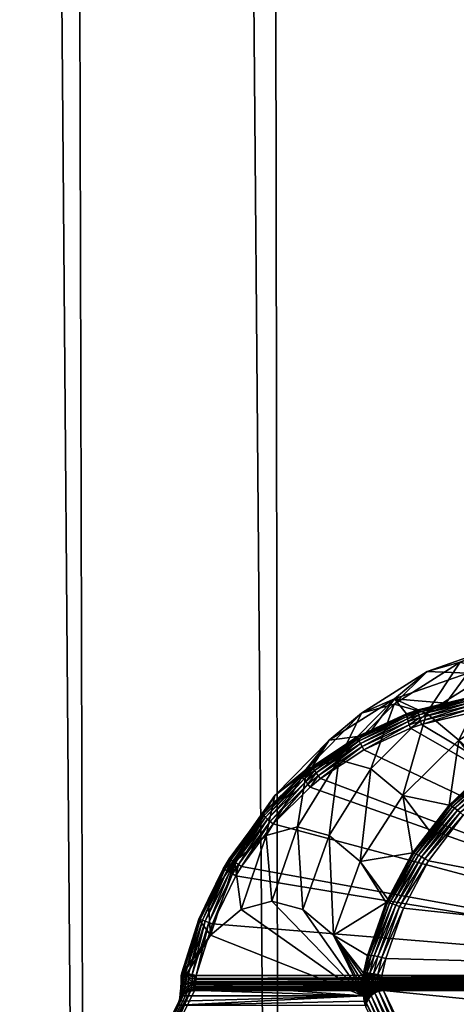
# Model space of a CAD drawing. Extents: x -1.4 to 0.3, y -0.88 to 0.41.
# Tile 318 of 338: x 0.21114 to 0.21625, y 0.04139 to 0.0529. Entities that reach past the tile are written whole.
import ezdxf

# ---------------------------------------------------------------- set-up
doc = ezdxf.new("R2010")
doc.units = 0
doc.linetypes.add('SOLIDLINE', pattern=[0])
doc.layers.add('BE3C_Space_1132_SLDPRT__Standar', color=251, linetype='SOLIDLINE')
doc.layers.add('Ueberlaufrosette_M5_SLDPRT__Sta', color=251, linetype='SOLIDLINE')

msp = doc.modelspace()

# ---------------------------------------------------------------- meshes
at = {"layer": 'BE3C_Space_1132_SLDPRT__Standar', "color": 251}
mesh = msp.add_polyface(dxfattribs=at)
corners = [(0.230577, 0.223739, -0.087847), (0.234126, 0.025817, -0.075002), (0.231427, 0.224551, -0.081598), (0.234553, 0.025773, -0.071572), (0.238458, 0.231253, -0.02), (0.221241, 0.214814, -0.155478), (0.232425, 0.022271, -0.088417), (0.222244, 0.215774, -0.149172), (0.23248, 0.0225, -0.087991), (0.211952, 0.014031, -0.222878), (0.210395, 0.204428, -0.222867), (0.199178, 0.193678, -0.284377), (0.199151, 0.099552, -0.29), (0.198081, 0.192627, -0.29), (0.21142, 0.20541, -0.217248), (0.222987, 0.014014, -0.155489), (0.233001, 0.223734, -0.088573), (0.234924, 0.022142, -0.088582), (0.224727, 0.21583, -0.149467), (0.234309, 0.018481, -0.093288), (0.223583, 0.214735, -0.156664), (0.242637, 0.108289, -0.020263), (0.23809, 0.023166, -0.063197), (0.240943, 0.231302, -0.020263), (0.236645, 0.025817, -0.075002), (0.233911, 0.224603, -0.081874), (0.237071, 0.025773, -0.071572), (0.225335, 0.01401, -0.156676), (0.213883, 0.205453, -0.217676), (0.214201, 0.014027, -0.224522), (0.212636, 0.204259, -0.224509), (0.200532, 0.192666, -0.290489), (0.201638, 0.193725, -0.284824), (0.201272, 0.137144, -0.290488), (0.201612, 0.019726, -0.290488), (0.193989, 0.222843, -0.288954), (0.243534, 0.014118, -0.011648), (0.242994, 0.232298, -0.009978), (0.241671, 0.232134, -0.011451), (0.240494, 0.231904, -0.013625), (0.239616, 0.231733, -0.015247), (0.239522, 0.231697, -0.015603), (0.241483, 0.014068, -0.015583), (0.238952, 0.231477, -0.017769), (0.238538, 0.231319, -0.019338), (0.240447, 0.014009, -0.02), (0.24649, 0.01416, -0.008227), (0.248328, 0.232819, -0.005532), (0.244933, 0.232539, -0.007821), (0.195744, 0.187691, -0.311864), (0.199478, 0.206848, -0.290534), (0.197662, 0.215691, -0.290559), (0.196341, 0.223498, -0.289495), (0.242699, 0.231948, -0.014774), (0.243548, 0.232145, -0.013131), (0.245597, 0.014115, -0.01306), (0.243593, 0.232152, -0.013079), (0.248197, 0.014157, -0.010053), (0.246232, 0.232531, -0.010018), (0.241825, 0.231744, -0.016468), (0.243825, 0.014064, -0.016458), (0.24139, 0.231526, -0.01834)]
mesh.append_faces([[corners[k] for k in face] for face in [(0, 1, 2), (2, 3, 4), (5, 6, 7), (7, 8, 0), (9, 10, 11), (12, 11, 13), (10, 9, 14), (14, 15, 5), (16, 17, 18), (18, 19, 20), (21, 22, 23), (24, 16, 25), (26, 25, 23), (20, 27, 28), (28, 29, 30), (31, 32, 33), (33, 32, 30), (33, 30, 34), (11, 10, 35), (36, 37, 38), (36, 38, 39), (40, 36, 39), (40, 41, 42), (42, 41, 43), (42, 43, 44), (45, 44, 4), (46, 47, 48), (46, 48, 37), (31, 33, 49), (32, 31, 50), (50, 51, 32), (32, 52, 30), (53, 54, 55), (55, 54, 56), (57, 56, 58), (53, 55, 59), (59, 60, 61), (61, 60, 21), (61, 21, 23)]])
mesh = msp.add_polyface(dxfattribs=at)
corners = [(0.233462, 0.025452, -0.08031), (0.230577, 0.223739, -0.087847), (0.233286, 0.024988, -0.081687), (0.232714, 0.023474, -0.086179), (0.233782, 0.025852, -0.077767), (0.234126, 0.025817, -0.075002), (0.231427, 0.224551, -0.081598), (0.234553, 0.025773, -0.071572), (0.221241, 0.214814, -0.155478), (0.231561, 0.01661, -0.095003), (0.231776, 0.018381, -0.09338), (0.231788, 0.018481, -0.093288), (0.232425, 0.022271, -0.088417), (0.222244, 0.215774, -0.149172), (0.23248, 0.0225, -0.087991), (0.232497, 0.022572, -0.087856), (0.199151, 0.099552, -0.29), (0.211952, 0.014031, -0.222878), (0.199178, 0.193678, -0.284377), (0.21142, 0.20541, -0.217248), (0.222987, 0.014014, -0.155489), (0.231334, 0.014, -0.096693), (0.224727, 0.21583, -0.149467), (0.234924, 0.022142, -0.088582), (0.234309, 0.018481, -0.093288), (0.223583, 0.214735, -0.156664), (0.234297, 0.018381, -0.09338), (0.233001, 0.223734, -0.088573), (0.235982, 0.025452, -0.08031), (0.235806, 0.024988, -0.081687), (0.235234, 0.023474, -0.086179), (0.235, 0.0225, -0.087991), (0.234945, 0.022271, -0.088417), (0.234083, 0.01661, -0.095003), (0.225335, 0.01401, -0.156676), (0.213883, 0.205453, -0.217676), (0.214201, 0.014027, -0.224522), (0.201612, 0.019726, -0.290488), (0.212636, 0.204259, -0.224509), (0.150174, 0.001679, -0.390794), (0.166631, 0.006271, -0.373799), (0.158189, 0.163458, -0.381704), (0.194608, 0.018214, -0.311414), (0.199392, 0.019729, -0.29), (0.19291, 0.187292, -0.311053), (0.188967, 0.183225, -0.327106), (0.188071, 0.015095, -0.333155), (0.186669, 0.181331, -0.332718), (0.179004, 0.010928, -0.354268), (0.171881, 0.170609, -0.363343), (0.201272, 0.137144, -0.290488), (0.197031, 0.018211, -0.31203), (0.168607, 0.006266, -0.375331), (0.160762, 0.003927, -0.384408), (0.160061, 0.163444, -0.383539), (0.151762, 0.001675, -0.392725), (0.151241, 0.160116, -0.391794), (0.153115, 0.160688, -0.390413), (0.195008, 0.186925, -0.315152), (0.190426, 0.015091, -0.333992), (0.167765, 0.166955, -0.374571), (0.181225, 0.010924, -0.355416), (0.180285, 0.174264, -0.354932)]
mesh.append_faces([[corners[k] for k in face] for face in [(0, 1, 2), (2, 1, 3), (0, 4, 1), (1, 4, 5), (6, 5, 7), (8, 9, 10), (10, 11, 8), (8, 11, 12), (13, 12, 14), (1, 14, 15), (1, 15, 3), (16, 17, 18), (19, 17, 20), (8, 20, 21), (8, 21, 9), (22, 23, 24), (25, 24, 26), (27, 28, 29), (27, 29, 30), (30, 31, 27), (27, 31, 32), (27, 32, 23), (26, 33, 25), (25, 33, 34), (35, 34, 36), (37, 38, 36), (39, 40, 41), (42, 43, 16), (16, 44, 42), (42, 45, 46), (46, 47, 48), (48, 49, 40), (50, 37, 51), (52, 53, 54), (55, 56, 53), (53, 56, 57), (58, 51, 59), (52, 60, 61), (61, 62, 59)]])
mesh = msp.add_polyface(dxfattribs=at)
corners = [(0.199392, 0.019729, -0.29), (0.199331, 0.014052, -0.29), (0.211952, 0.014031, -0.222878), (0.222987, 0.014014, -0.155489), (0.230889, 0.006688, -0.099945), (0.230973, 0.009101, -0.099355), (0.231113, 0.011456, -0.09834), (0.23124, 0.01292, -0.097392), (0.231334, 0.014, -0.096693), (0.199151, 0.099552, -0.29), (0.234083, 0.01661, -0.095003), (0.233855, 0.013996, -0.096695), (0.225335, 0.01401, -0.156676), (0.233762, 0.01292, -0.097392), (0.233634, 0.011456, -0.09834), (0.233495, 0.009101, -0.099355), (0.233411, 0.006688, -0.099945), (0.201612, 0.019726, -0.290488), (0.214201, 0.014027, -0.224522), (0.201629, 0.014046, -0.290488), (0.194608, 0.018214, -0.311414), (0.197031, 0.018211, -0.31203), (0.235234, 0.023474, -0.086179), (0.232497, 0.022572, -0.087856), (0.235, 0.0225, -0.087991), (0.23248, 0.0225, -0.087991), (0.234945, 0.022271, -0.088417), (0.234924, 0.022142, -0.088582), (0.232425, 0.022271, -0.088417), (0.234309, 0.018481, -0.093288), (0.231788, 0.018481, -0.093288), (0.234297, 0.018381, -0.09338), (0.231776, 0.018381, -0.09338), (0.231561, 0.01661, -0.095003), (0.236302, 0.025852, -0.077766), (0.234126, 0.025817, -0.075002), (0.233782, 0.025852, -0.077767), (0.235982, 0.025452, -0.08031), (0.233462, 0.025452, -0.08031), (0.235806, 0.024988, -0.081687), (0.233286, 0.024988, -0.081687), (0.232714, 0.023474, -0.086179)]
mesh.append_faces([[corners[k] for k in face] for face in [(0, 1, 2), (3, 4, 5), (5, 6, 3), (3, 6, 7), (3, 7, 8), (0, 2, 9), (10, 11, 12), (12, 11, 13), (13, 14, 12), (12, 14, 15), (12, 15, 16), (17, 18, 19), (1, 0, 20), (19, 21, 17), (22, 23, 24), (24, 23, 25), (24, 25, 26), (26, 25, 27), (27, 25, 28), (27, 28, 29), (29, 28, 30), (29, 30, 31), (31, 30, 32), (31, 32, 10), (10, 32, 33), (10, 33, 11), (11, 33, 8), (11, 8, 13), (13, 8, 7), (13, 7, 14), (14, 7, 6), (14, 6, 15), (15, 6, 5), (34, 35, 36), (37, 36, 38), (39, 38, 40), (39, 40, 22), (22, 40, 41), (22, 41, 23)]])
at = {"layer": 'Ueberlaufrosette_M5_SLDPRT__Sta', "color": 251}
mesh = msp.add_polyface(dxfattribs=at)
corners = [(0.217027, 0.045028, -0.081557), (0.217285, 0.045366, -0.079484), (0.23092, 0.045028, -0.083286), (0.217541, 0.04558, -0.077429), (0.231434, 0.045603, -0.079161), (0.217671, 0.045688, -0.076384), (0.218059, 0.045796, -0.073271), (0.231952, 0.045796, -0.075), (0.218446, 0.045688, -0.070157), (0.21911, 0.044849, -0.064823), (0.218516, 0.044801, -0.064744), (0.222915, 0.041726, -0.065021), (0.21794, 0.044659, -0.06466), (0.217867, 0.044634, -0.064649), (0.21732, 0.044388, -0.064559), (0.216769, 0.04402, -0.064458), (0.220744, 0.041726, -0.082459), (0.217007, 0.044849, -0.081719), (0.2309, 0.044849, -0.083448), (0.215375, 0.041677, -0.06407), (0.222919, 0.041632, -0.064988), (0.222916, 0.041677, -0.06501), (0.215374, 0.041692, -0.064076), (0.222916, 0.041678, -0.065011), (0.215373, 0.041721, -0.064081), (0.218832, 0.045366, -0.067057), (0.218465, 0.044978, -0.064902), (0.21909, 0.045028, -0.064984), (0.222917, 0.041724, -0.065021), (0.222958, 0.041675, -0.06502), (0.222965, 0.041672, -0.065022), (0.222957, 0.041682, -0.065022), (0.222963, 0.04163, -0.064998), (0.22079, 0.041674, -0.082469), (0.220793, 0.041671, -0.08247), (0.220792, 0.041629, -0.082493), (0.220746, 0.041724, -0.08246), (0.220743, 0.041678, -0.082469), (0.220743, 0.041677, -0.08247), (0.22074, 0.041632, -0.082492), (0.217008, 0.044891, -0.08171), (0.217009, 0.044899, -0.081707), (0.230901, 0.044899, -0.083437), (0.21701, 0.044931, -0.081693), (0.230904, 0.044945, -0.083413), (0.217012, 0.044945, -0.081683), (0.217013, 0.044966, -0.081668), (0.230909, 0.044984, -0.083379), (0.217016, 0.044983, -0.081648), (0.217017, 0.044994, -0.081636), (0.230914, 0.045012, -0.083336), (0.217021, 0.045011, -0.081606), (0.217022, 0.045016, -0.081598), (0.218508, 0.044843, -0.064752), (0.219109, 0.044891, -0.064831), (0.219109, 0.044899, -0.064834), (0.2185, 0.044882, -0.064768), (0.219107, 0.044931, -0.064848), (0.219106, 0.044945, -0.064858), (0.218491, 0.044917, -0.064793), (0.219104, 0.044966, -0.064873), (0.219102, 0.044983, -0.064893), (0.218482, 0.044945, -0.064824), (0.219095, 0.045016, -0.064943), (0.218473, 0.044966, -0.064862), (0.219096, 0.045011, -0.064935), (0.2191, 0.044994, -0.064905)]
mesh.append_faces([[corners[k] for k in face] for face in [(0, 1, 2), (1, 3, 4), (4, 3, 5), (5, 6, 7), (7, 6, 8), (9, 10, 11), (11, 10, 12), (11, 12, 13), (13, 14, 11), (11, 14, 15), (16, 17, 18), (19, 20, 21), (22, 21, 23), (24, 23, 11), (25, 26, 27), (28, 11, 23), (29, 30, 31), (20, 32, 21), (21, 32, 29), (21, 29, 23), (23, 29, 31), (23, 31, 28), (33, 34, 35), (16, 36, 37), (37, 36, 33), (37, 33, 38), (38, 33, 35), (38, 35, 39), (17, 40, 18), (40, 41, 42), (42, 41, 43), (44, 43, 45), (45, 46, 47), (47, 46, 48), (48, 49, 50), (50, 49, 51), (2, 51, 52), (2, 52, 0), (10, 9, 53), (53, 9, 54), (53, 54, 55), (55, 56, 53), (55, 57, 56), (56, 57, 58), (56, 58, 59), (59, 58, 60), (59, 60, 61), (61, 62, 59), (27, 26, 63), (63, 26, 64), (63, 64, 65), (65, 64, 62), (65, 62, 66), (66, 62, 61)]])
mesh = msp.add_polyface(dxfattribs=at)
corners = [(0.217027, 0.045028, -0.081557), (0.216409, 0.044979, -0.081484), (0.21638, 0.045263, -0.079357), (0.216122, 0.044909, -0.081453), (0.215523, 0.044962, -0.079208), (0.215798, 0.044831, -0.081419), (0.215663, 0.044784, -0.081406), (0.215897, 0.044792, -0.069901), (0.216275, 0.044476, -0.066863), (0.216674, 0.045281, -0.069964), (0.217056, 0.044962, -0.066892), (0.217151, 0.045692, -0.073158), (0.21629, 0.045388, -0.07305), (0.215517, 0.044897, -0.072954), (0.216765, 0.045585, -0.076264), (0.215906, 0.045281, -0.076137), (0.216406, 0.044967, -0.081525), (0.217007, 0.044849, -0.081719), (0.216419, 0.044802, -0.081649), (0.217008, 0.044891, -0.08171), (0.216413, 0.044844, -0.08164), (0.217009, 0.044899, -0.081707), (0.216409, 0.044883, -0.081622), (0.216406, 0.044918, -0.081596), (0.217012, 0.044945, -0.081683), (0.21701, 0.044931, -0.081693), (0.216405, 0.044946, -0.081563), (0.217016, 0.044983, -0.081648), (0.217013, 0.044966, -0.081668), (0.217021, 0.045011, -0.081606), (0.217017, 0.044994, -0.081636), (0.215838, 0.044661, -0.081589), (0.215825, 0.044701, -0.08158), (0.215815, 0.044739, -0.081561), (0.215806, 0.044773, -0.081534), (0.2158, 0.0448, -0.0815), (0.215798, 0.04482, -0.081461), (0.215663, 0.044773, -0.081448), (0.215666, 0.044753, -0.081487), (0.215673, 0.044727, -0.081521), (0.215683, 0.044694, -0.081548), (0.215695, 0.044656, -0.081567), (0.215709, 0.044616, -0.081577)]
mesh.append_faces([[corners[k] for k in face] for face in [(0, 1, 2), (2, 1, 3), (2, 3, 4), (4, 3, 5), (4, 5, 6), (7, 8, 9), (9, 8, 10), (9, 11, 12), (9, 12, 7), (7, 12, 13), (11, 14, 12), (12, 14, 15), (12, 15, 13), (14, 2, 15), (15, 2, 4), (3, 1, 16), (16, 1, 0), (17, 18, 19), (19, 18, 20), (19, 20, 21), (21, 20, 22), (23, 24, 22), (22, 24, 25), (22, 25, 21), (26, 27, 23), (23, 27, 28), (23, 28, 24), (16, 29, 26), (26, 30, 27), (18, 31, 20), (20, 31, 32), (20, 32, 22), (22, 32, 33), (22, 33, 23), (23, 33, 34), (23, 34, 26), (26, 34, 35), (26, 35, 16), (16, 35, 36), (16, 36, 3), (3, 36, 5), (6, 5, 37), (37, 5, 36), (37, 36, 38), (38, 36, 35), (38, 35, 39), (39, 35, 34), (39, 34, 40), (40, 34, 33), (40, 33, 41), (41, 33, 32), (41, 32, 42), (42, 32, 31)]])
mesh = msp.add_polyface(dxfattribs=at)
corners = [(0.214433, 0.044063, -0.081308), (0.214759, 0.044476, -0.079046), (0.214477, 0.0441, -0.08131), (0.215663, 0.044784, -0.081406), (0.215258, 0.044598, -0.08137), (0.215523, 0.044962, -0.079208), (0.215089, 0.04452, -0.081355), (0.21456, 0.044167, -0.081315), (0.215123, 0.043057, -0.066917), (0.215733, 0.043158, -0.064424), (0.21562, 0.04383, -0.066871), (0.214757, 0.043363, -0.069858), (0.215247, 0.044142, -0.069865), (0.215897, 0.044792, -0.069901), (0.215517, 0.044897, -0.072954), (0.214873, 0.044246, -0.072874), (0.214389, 0.043465, -0.072814), (0.21445, 0.042496, -0.06988), (0.215906, 0.045281, -0.076137), (0.215137, 0.044792, -0.076007), (0.214498, 0.044142, -0.075883), (0.214563, 0.044159, -0.08136), (0.215663, 0.044773, -0.081448), (0.215092, 0.04451, -0.081398), (0.215098, 0.044493, -0.081438), (0.215666, 0.044753, -0.081487), (0.21511, 0.044468, -0.081473), (0.215673, 0.044727, -0.081521), (0.215125, 0.044437, -0.081501), (0.215683, 0.044694, -0.081548), (0.215143, 0.044402, -0.081521), (0.215695, 0.044656, -0.081567), (0.215163, 0.044364, -0.081532), (0.215709, 0.044616, -0.081577), (0.214573, 0.044144, -0.081401), (0.214588, 0.044122, -0.081437), (0.214608, 0.044094, -0.081466), (0.214632, 0.044062, -0.081487), (0.214659, 0.044028, -0.081499), (0.214463, 0.04402, -0.08143), (0.214485, 0.043994, -0.08146), (0.21451, 0.043963, -0.081481), (0.214538, 0.043929, -0.081492)]
mesh.append_faces([[corners[k] for k in face] for face in [(0, 1, 2), (3, 4, 5), (5, 4, 6), (5, 6, 1), (1, 6, 7), (1, 7, 2), (8, 9, 10), (11, 8, 12), (12, 8, 10), (12, 10, 13), (13, 14, 12), (12, 14, 15), (12, 15, 11), (11, 15, 16), (11, 16, 17), (14, 18, 19), (14, 19, 15), (15, 19, 20), (15, 20, 16), (18, 5, 19), (19, 5, 1), (19, 1, 20), (2, 7, 21), (4, 3, 22), (6, 4, 23), (23, 4, 22), (23, 22, 24), (24, 22, 25), (24, 25, 26), (26, 25, 27), (26, 27, 28), (28, 27, 29), (28, 29, 30), (30, 29, 31), (30, 31, 32), (32, 31, 33), (7, 6, 21), (21, 6, 23), (21, 23, 34), (34, 23, 24), (34, 24, 35), (35, 24, 26), (35, 26, 36), (36, 26, 28), (36, 28, 37), (37, 28, 30), (37, 30, 38), (38, 30, 32), (39, 34, 35), (40, 35, 36), (40, 36, 41), (41, 36, 37), (41, 37, 42), (42, 37, 38)]])
mesh = msp.add_polyface(dxfattribs=at)
corners = [(0.215838, 0.044661, -0.081589), (0.216419, 0.044802, -0.081649), (0.220744, 0.041726, -0.082459), (0.217007, 0.044849, -0.081719), (0.214659, 0.044028, -0.081499), (0.215163, 0.044364, -0.081532), (0.215709, 0.044616, -0.081577), (0.216275, 0.044476, -0.066863), (0.216628, 0.044158, -0.064611), (0.217056, 0.044962, -0.066892), (0.217207, 0.044545, -0.064713), (0.21562, 0.04383, -0.066871), (0.216161, 0.043719, -0.06452), (0.216561, 0.044096, -0.064598), (0.215733, 0.043158, -0.064424), (0.215931, 0.043417, -0.064468), (0.215897, 0.044792, -0.069901), (0.216176, 0.043714, -0.064477), (0.215749, 0.043155, -0.06438), (0.217329, 0.044599, -0.064732), (0.21722, 0.044535, -0.064672), (0.216642, 0.044151, -0.064569), (0.215879, 0.043091, -0.064271), (0.216326, 0.043601, -0.064366), (0.216291, 0.043631, -0.06437), (0.216769, 0.04402, -0.064458), (0.216741, 0.044054, -0.064463), (0.21732, 0.044388, -0.064559), (0.217298, 0.044427, -0.064565), (0.217867, 0.044634, -0.064649), (0.217852, 0.044675, -0.064655), (0.215804, 0.043132, -0.064308), (0.216258, 0.043659, -0.064383), (0.216226, 0.043683, -0.064407), (0.216712, 0.044086, -0.064477), (0.216686, 0.044114, -0.0645), (0.217276, 0.044462, -0.06458), (0.217255, 0.044493, -0.064603), (0.217836, 0.044712, -0.064671), (0.215773, 0.043146, -0.06434), (0.216199, 0.043701, -0.064439), (0.216662, 0.044136, -0.064532), (0.217236, 0.044518, -0.064634), (0.217806, 0.044772, -0.064726), (0.21584, 0.043113, -0.064284), (0.217821, 0.044745, -0.064695)]
mesh.append_faces([[corners[k] for k in face] for face in [(0, 1, 2), (2, 1, 3), (4, 5, 2), (2, 5, 6), (2, 6, 0), (7, 8, 9), (9, 8, 10), (11, 12, 7), (7, 12, 13), (7, 13, 8), (11, 14, 15), (11, 15, 12), (16, 11, 7), (17, 15, 18), (19, 10, 20), (20, 10, 8), (20, 8, 21), (21, 8, 13), (21, 13, 17), (17, 13, 12), (17, 12, 15), (22, 23, 24), (24, 23, 25), (24, 25, 26), (26, 25, 27), (26, 27, 28), (28, 27, 29), (28, 29, 30), (31, 32, 33), (33, 32, 34), (33, 34, 35), (35, 34, 36), (35, 36, 37), (37, 36, 38), (18, 39, 40), (18, 40, 17), (17, 40, 41), (17, 41, 21), (21, 41, 42), (21, 42, 20), (20, 42, 43), (30, 38, 36), (30, 36, 28), (28, 36, 34), (28, 34, 26), (26, 34, 32), (26, 32, 24), (24, 32, 44), (45, 42, 37), (37, 42, 41), (37, 41, 35), (35, 41, 40), (35, 40, 33), (33, 40, 39)]])
mesh = msp.add_polyface(dxfattribs=at)
corners = [(0.213591, 0.043089, -0.081277), (0.213655, 0.043057, -0.078711), (0.213835, 0.04342, -0.081282), (0.214125, 0.04383, -0.078877), (0.213976, 0.043611, -0.081285), (0.213521, 0.042974, -0.081277), (0.214433, 0.044063, -0.081308), (0.214759, 0.044476, -0.079046), (0.214389, 0.043465, -0.072814), (0.214498, 0.044142, -0.075883), (0.214021, 0.043363, -0.075769), (0.214089, 0.042596, -0.072776), (0.213729, 0.042496, -0.075673), (0.213981, 0.043606, -0.081331), (0.214477, 0.0441, -0.08131), (0.214437, 0.044056, -0.081352), (0.214563, 0.044159, -0.08136), (0.214447, 0.044042, -0.081394), (0.214573, 0.044144, -0.081401), (0.214463, 0.04402, -0.08143), (0.214588, 0.044122, -0.081437), (0.214485, 0.043994, -0.08146), (0.213994, 0.043594, -0.081374), (0.214013, 0.043576, -0.081411), (0.214039, 0.043554, -0.081442), (0.214069, 0.043527, -0.081464), (0.21451, 0.043963, -0.081481), (0.214103, 0.043498, -0.081476), (0.214538, 0.043929, -0.081492), (0.213735, 0.043, -0.081474), (0.213697, 0.043024, -0.081462), (0.213662, 0.043046, -0.081439), (0.213632, 0.043064, -0.081407), (0.21361, 0.043078, -0.081368), (0.213595, 0.043086, -0.081324), (0.213526, 0.042972, -0.081324), (0.21354, 0.042964, -0.081368), (0.213563, 0.042951, -0.081408), (0.213593, 0.042934, -0.08144), (0.213629, 0.042913, -0.081463), (0.213669, 0.04289, -0.081476)]
mesh.append_faces([[corners[k] for k in face] for face in [(0, 1, 2), (2, 1, 3), (2, 3, 4), (0, 5, 1), (4, 3, 6), (6, 3, 7), (8, 9, 10), (8, 10, 11), (9, 7, 3), (9, 3, 10), (10, 3, 1), (10, 1, 12), (2, 4, 13), (6, 14, 15), (15, 14, 16), (15, 16, 17), (17, 16, 18), (17, 18, 19), (19, 20, 21), (4, 6, 13), (13, 6, 15), (13, 15, 22), (22, 15, 17), (22, 17, 23), (23, 17, 19), (23, 19, 24), (24, 19, 21), (24, 21, 25), (25, 21, 26), (25, 26, 27), (27, 26, 28), (27, 29, 25), (25, 29, 30), (25, 30, 24), (24, 30, 31), (24, 31, 23), (23, 31, 32), (23, 32, 22), (22, 32, 33), (22, 33, 13), (13, 33, 34), (13, 34, 2), (2, 34, 0), (5, 0, 35), (35, 0, 34), (35, 34, 36), (36, 34, 33), (36, 33, 37), (37, 33, 32), (37, 32, 38), (38, 32, 31), (39, 31, 30), (40, 30, 29)]])
mesh = msp.add_polyface(dxfattribs=at)
corners = [(0.215422, 0.041923, -0.064105), (0.215376, 0.041726, -0.064082), (0.222915, 0.041726, -0.065021), (0.216326, 0.043601, -0.064366), (0.215919, 0.043066, -0.064268), (0.215627, 0.042514, -0.064183), (0.216769, 0.04402, -0.064458), (0.213205, 0.041726, -0.08152), (0.213394, 0.042328, -0.081491), (0.220744, 0.041726, -0.082459), (0.213669, 0.04289, -0.081476), (0.213735, 0.043, -0.081474), (0.214103, 0.043498, -0.081476), (0.214538, 0.043929, -0.081492), (0.214659, 0.044028, -0.081499), (0.213202, 0.041692, -0.081526), (0.220743, 0.041678, -0.082469), (0.213201, 0.041677, -0.081532), (0.220743, 0.041677, -0.08247), (0.2132, 0.041651, -0.081542), (0.22074, 0.041632, -0.082492), (0.213198, 0.041632, -0.081555), (0.22074, 0.041632, -0.082493), (0.213197, 0.041615, -0.081566), (0.220736, 0.041594, -0.082525), (0.213194, 0.041594, -0.081588), (0.220736, 0.041594, -0.082526), (0.213193, 0.041585, -0.081598), (0.220731, 0.041565, -0.082567), (0.213189, 0.041566, -0.081629), (0.220731, 0.041565, -0.082568), (0.213188, 0.041562, -0.081635), (0.220725, 0.041548, -0.082615), (0.213183, 0.041548, -0.081676), (0.215382, 0.041594, -0.064015), (0.215383, 0.041585, -0.064004), (0.222929, 0.041565, -0.064912), (0.215387, 0.041566, -0.063973), (0.222935, 0.041548, -0.064865), (0.215388, 0.041562, -0.063967), (0.215393, 0.041548, -0.063926), (0.222923, 0.041594, -0.064954), (0.215379, 0.041615, -0.064036), (0.215378, 0.041632, -0.064048), (0.222919, 0.041632, -0.064987), (0.215376, 0.041651, -0.06406), (0.222919, 0.041632, -0.064988), (0.215375, 0.041677, -0.06407), (0.222916, 0.041677, -0.06501), (0.215374, 0.041692, -0.064076), (0.222916, 0.041678, -0.065011), (0.215373, 0.041721, -0.064081), (0.215749, 0.043155, -0.06438), (0.215931, 0.043417, -0.064468), (0.215733, 0.043158, -0.064424), (0.215583, 0.042533, -0.064185), (0.215879, 0.043091, -0.064271), (0.2155, 0.042563, -0.064223), (0.21584, 0.043113, -0.064284), (0.215804, 0.043132, -0.064308), (0.216258, 0.043659, -0.064383), (0.215441, 0.042578, -0.064296), (0.215773, 0.043146, -0.06434), (0.216291, 0.043631, -0.06437), (0.215539, 0.042549, -0.064199), (0.216226, 0.043683, -0.064407), (0.215466, 0.042573, -0.064256)]
mesh.append_faces([[corners[k] for k in face] for face in [(0, 1, 2), (3, 4, 2), (2, 4, 5), (2, 5, 0), (2, 6, 3), (7, 8, 9), (9, 8, 10), (9, 10, 11), (11, 12, 9), (9, 12, 13), (9, 13, 14), (7, 9, 15), (15, 9, 16), (15, 16, 17), (17, 16, 18), (17, 18, 19), (19, 18, 20), (19, 20, 21), (21, 20, 22), (21, 22, 23), (23, 22, 24), (23, 24, 25), (25, 24, 26), (25, 26, 27), (27, 26, 28), (27, 28, 29), (29, 28, 30), (29, 30, 31), (31, 30, 32), (31, 32, 33), (34, 35, 36), (36, 35, 37), (38, 37, 39), (38, 39, 40), (34, 41, 42), (42, 41, 43), (43, 44, 45), (45, 46, 47), (47, 48, 49), (49, 50, 51), (51, 2, 1), (52, 53, 54), (55, 5, 4), (55, 4, 56), (56, 4, 3), (57, 58, 59), (59, 58, 60), (61, 62, 52), (63, 58, 56), (56, 58, 64), (56, 64, 55), (65, 62, 59), (59, 62, 66)]])
mesh = msp.add_polyface(dxfattribs=at)
corners = [(0.213029, 0.041721, -0.081297), (0.213027, 0.041639, -0.08131), (0.21337, 0.042196, -0.078556), (0.215162, 0.041486, -0.064163), (0.213729, 0.042496, -0.075673), (0.214089, 0.042596, -0.072776), (0.213035, 0.041754, -0.081308), (0.213655, 0.043057, -0.078711), (0.213521, 0.042974, -0.081277), (0.213345, 0.042614, -0.081282), (0.213233, 0.042384, -0.081285), (0.21445, 0.042496, -0.06988), (0.214389, 0.043465, -0.072814), (0.214021, 0.043363, -0.075769), (0.213526, 0.042972, -0.081324), (0.213593, 0.042934, -0.08144), (0.213662, 0.043046, -0.081439), (0.213629, 0.042913, -0.081463), (0.213697, 0.043024, -0.081462), (0.213669, 0.04289, -0.081476), (0.213237, 0.042384, -0.081334), (0.213252, 0.04238, -0.08138), (0.21354, 0.042964, -0.081368), (0.213277, 0.042372, -0.081421), (0.213563, 0.042951, -0.081408), (0.21331, 0.04236, -0.081454), (0.21335, 0.042345, -0.081478), (0.213394, 0.042328, -0.081491), (0.213038, 0.041756, -0.081358), (0.213053, 0.041755, -0.081406), (0.21308, 0.041751, -0.081448), (0.213115, 0.041745, -0.081483), (0.213158, 0.041737, -0.081507), (0.213205, 0.041726, -0.08152), (0.213035, 0.041726, -0.081377), (0.213031, 0.041725, -0.08136), (0.21303, 0.041723, -0.081342), (0.213031, 0.041725, -0.081357), (0.213074, 0.041729, -0.081448), (0.213064, 0.041729, -0.081437), (0.213053, 0.041729, -0.08142), (0.213048, 0.041728, -0.081406), (0.213039, 0.041727, -0.081385), (0.213096, 0.041729, -0.081472), (0.213085, 0.041729, -0.08146), (0.213153, 0.041725, -0.081507)]
mesh.append_faces([[corners[k] for k in face] for face in [(0, 1, 2), (2, 1, 3), (2, 3, 4), (4, 3, 5), (6, 0, 2), (7, 8, 9), (7, 9, 2), (2, 9, 10), (2, 10, 6), (11, 12, 5), (5, 13, 4), (4, 7, 2), (9, 8, 14), (15, 16, 17), (17, 18, 19), (10, 9, 20), (20, 9, 14), (20, 14, 21), (21, 14, 22), (21, 22, 23), (23, 22, 24), (23, 24, 25), (25, 24, 15), (25, 15, 26), (26, 15, 17), (26, 17, 27), (27, 17, 19), (6, 10, 28), (28, 10, 20), (28, 20, 29), (29, 20, 21), (29, 21, 30), (30, 21, 23), (30, 23, 31), (31, 23, 25), (31, 25, 32), (32, 25, 26), (32, 26, 33), (33, 26, 27), (34, 35, 28), (36, 6, 28), (37, 28, 35), (30, 38, 39), (30, 39, 29), (39, 40, 29), (29, 40, 41), (29, 41, 28), (28, 41, 42), (28, 42, 34), (31, 43, 30), (30, 43, 44), (30, 44, 38), (32, 45, 31)]])
mesh = msp.add_polyface(dxfattribs=at)
corners = [(0.21515, 0.041721, -0.064256), (0.214809, 0.042196, -0.066997), (0.215152, 0.041639, -0.064243), (0.215156, 0.041558, -0.064211), (0.215162, 0.041486, -0.064163), (0.21445, 0.042496, -0.06988), (0.214089, 0.042596, -0.072776), (0.215159, 0.041754, -0.064247), (0.215208, 0.041959, -0.064268), (0.215425, 0.042579, -0.064342), (0.215123, 0.043057, -0.066917), (0.215445, 0.042618, -0.064347), (0.215733, 0.043158, -0.064424), (0.214757, 0.043363, -0.069858), (0.215327, 0.041737, -0.064084), (0.215376, 0.041726, -0.064082), (0.215422, 0.041923, -0.064105), (0.215236, 0.041751, -0.064122), (0.215279, 0.041745, -0.064097), (0.215328, 0.041946, -0.06412), (0.215174, 0.041756, -0.064199), (0.215201, 0.041755, -0.064157), (0.21525, 0.041959, -0.064179), (0.215224, 0.041961, -0.064221), (0.215441, 0.042578, -0.064296), (0.215749, 0.043155, -0.06438), (0.215374, 0.041935, -0.064107), (0.215627, 0.042514, -0.064183), (0.215583, 0.042533, -0.064185), (0.215286, 0.041954, -0.064145), (0.215539, 0.042549, -0.064199), (0.2155, 0.042563, -0.064223), (0.21584, 0.043113, -0.064284), (0.215466, 0.042573, -0.064256), (0.215773, 0.043146, -0.06434), (0.215804, 0.043132, -0.064308), (0.215219, 0.041729, -0.064129), (0.215231, 0.041729, -0.06412), (0.215276, 0.041728, -0.064094), (0.215204, 0.041729, -0.064143), (0.215176, 0.041726, -0.06418), (0.215195, 0.041728, -0.064154), (0.215152, 0.041721, -0.064242), (0.215167, 0.041725, -0.064198), (0.215168, 0.041725, -0.064196)]
mesh.append_faces([[corners[k] for k in face] for face in [(0, 1, 2), (2, 1, 3), (3, 1, 4), (4, 1, 5), (4, 5, 6), (1, 0, 7), (7, 8, 1), (1, 8, 9), (1, 9, 10), (10, 9, 11), (10, 11, 12), (5, 1, 13), (13, 1, 10), (14, 15, 16), (17, 18, 19), (20, 21, 22), (7, 20, 23), (7, 23, 8), (8, 23, 24), (8, 24, 9), (25, 12, 24), (24, 12, 11), (24, 11, 9), (14, 16, 26), (26, 16, 27), (26, 27, 28), (17, 19, 29), (29, 19, 30), (29, 30, 31), (31, 30, 32), (20, 22, 23), (23, 22, 33), (23, 33, 24), (24, 33, 34), (28, 30, 19), (28, 19, 26), (26, 19, 18), (26, 18, 14), (35, 33, 31), (31, 33, 22), (31, 22, 29), (29, 22, 21), (29, 21, 17), (36, 37, 17), (38, 14, 18), (17, 37, 18), (21, 39, 17), (17, 39, 36), (20, 40, 21), (21, 40, 41), (21, 41, 39), (7, 42, 20), (20, 43, 44), (20, 44, 40)]])
mesh = msp.add_polyface(dxfattribs=at)
corners = [(0.213, 0.04138, -0.081527), (0.21517, 0.041425, -0.0641), (0.215162, 0.041486, -0.064163), (0.213009, 0.041425, -0.081453), (0.213027, 0.041639, -0.08131), (0.213023, 0.041558, -0.081342), (0.213017, 0.041486, -0.08139), (0.213202, 0.041692, -0.081526), (0.213202, 0.041721, -0.081521), (0.213205, 0.041726, -0.08152), (0.215159, 0.041754, -0.064247), (0.21515, 0.041721, -0.064256), (0.215152, 0.041721, -0.064242), (0.213198, 0.041721, -0.08152), (0.213158, 0.041737, -0.081507), (0.213201, 0.041677, -0.081532), (0.2132, 0.041651, -0.081542), (0.213156, 0.041649, -0.081532), (0.213159, 0.041725, -0.081509), (0.213158, 0.04169, -0.081516), (0.215152, 0.041639, -0.064243), (0.215168, 0.041725, -0.064196), (0.215165, 0.041653, -0.064194), (0.215176, 0.041726, -0.06418), (0.21519, 0.041665, -0.06415), (0.215195, 0.041728, -0.064154), (0.215167, 0.041725, -0.064198), (0.215164, 0.041724, -0.064206), (0.215231, 0.041729, -0.06412), (0.215219, 0.041729, -0.064129), (0.215227, 0.041676, -0.064115), (0.215204, 0.041729, -0.064143), (0.215218, 0.041451, -0.063926), (0.215244, 0.041509, -0.063974), (0.215211, 0.041471, -0.063987), (0.215197, 0.041403, -0.063933), (0.215188, 0.041427, -0.064005), (0.215238, 0.041538, -0.064022), (0.215204, 0.041505, -0.064043), (0.21518, 0.041467, -0.06407), (0.215179, 0.04138, -0.064025), (0.215233, 0.041577, -0.064063), (0.215198, 0.04155, -0.06409), (0.215173, 0.041519, -0.064124), (0.215229, 0.041624, -0.064094), (0.215193, 0.041604, -0.064127), (0.215168, 0.041582, -0.064166), (0.215156, 0.041558, -0.064211), (0.215174, 0.041756, -0.064199)]
mesh.append_faces([[corners[k] for k in face] for face in [(0, 1, 2), (0, 2, 3), (4, 5, 2), (2, 5, 6), (2, 6, 3), (7, 8, 9), (10, 11, 12), (13, 14, 9), (13, 9, 8), (15, 16, 17), (7, 18, 13), (7, 13, 8), (7, 15, 19), (12, 11, 20), (21, 22, 23), (23, 22, 24), (23, 24, 25), (21, 26, 22), (22, 26, 27), (22, 27, 20), (20, 27, 12), (28, 29, 30), (30, 29, 24), (24, 29, 31), (24, 31, 25), (32, 33, 34), (32, 34, 35), (35, 34, 36), (34, 37, 38), (34, 38, 36), (36, 38, 39), (36, 39, 40), (40, 39, 1), (37, 41, 38), (38, 41, 42), (38, 42, 39), (39, 42, 43), (39, 43, 1), (1, 43, 2), (41, 44, 42), (42, 44, 45), (42, 45, 43), (43, 45, 46), (43, 46, 2), (2, 46, 47), (44, 30, 45), (45, 30, 24), (45, 24, 46), (46, 24, 22), (46, 22, 47), (47, 22, 20), (48, 12, 27), (27, 26, 48)]])
mesh = msp.add_polyface(dxfattribs=at)
corners = [(0.213028, 0.041721, -0.081311), (0.213028, 0.041721, -0.0813), (0.213035, 0.041754, -0.081308), (0.213029, 0.041721, -0.081297), (0.21303, 0.041723, -0.081342), (0.213038, 0.041756, -0.081358), (0.213031, 0.041725, -0.081357), (0.213111, 0.041728, -0.081484), (0.213109, 0.041728, -0.081483), (0.213115, 0.041745, -0.081483), (0.213096, 0.041729, -0.081472), (0.213159, 0.041725, -0.081509), (0.213153, 0.041725, -0.081508), (0.213158, 0.041737, -0.081507), (0.213153, 0.041725, -0.081507), (0.213119, 0.041728, -0.081489), (0.213198, 0.041721, -0.08152), (0.213198, 0.041632, -0.081555), (0.213197, 0.041615, -0.081566), (0.213153, 0.041611, -0.081557), (0.213027, 0.041651, -0.081353), (0.213027, 0.041639, -0.08131), (0.213158, 0.04169, -0.081516), (0.213202, 0.041692, -0.081526), (0.213118, 0.041686, -0.081497), (0.213083, 0.04168, -0.081469), (0.213085, 0.041729, -0.08146), (0.213074, 0.041729, -0.081448), (0.213056, 0.041672, -0.081435), (0.213064, 0.041729, -0.081437), (0.213035, 0.041726, -0.081377), (0.213039, 0.041727, -0.081385), (0.213036, 0.041662, -0.081396), (0.213048, 0.041728, -0.081406), (0.213053, 0.041729, -0.08142), (0.213031, 0.041725, -0.08136), (0.213201, 0.041677, -0.081532), (0.213156, 0.041649, -0.081532), (0.213116, 0.041642, -0.081514), (0.213081, 0.041631, -0.081489), (0.213053, 0.041616, -0.081457), (0.213033, 0.041598, -0.081421), (0.2132, 0.041651, -0.081542), (0.213113, 0.041602, -0.081541), (0.213077, 0.041586, -0.081518), (0.213023, 0.041579, -0.081381)]
mesh.append_faces([[corners[k] for k in face] for face in [(0, 1, 2), (2, 1, 3), (0, 2, 4), (4, 5, 6), (7, 8, 9), (9, 8, 10), (11, 12, 13), (9, 14, 15), (9, 15, 7), (11, 13, 16), (17, 18, 19), (0, 4, 20), (3, 1, 21), (21, 1, 0), (22, 11, 23), (7, 15, 24), (24, 15, 14), (24, 14, 22), (22, 14, 12), (22, 12, 11), (25, 26, 10), (25, 10, 24), (24, 10, 8), (24, 8, 7), (26, 25, 27), (27, 25, 28), (27, 28, 29), (30, 31, 32), (32, 31, 33), (32, 33, 28), (28, 33, 34), (28, 34, 29), (4, 6, 20), (20, 6, 35), (20, 35, 30), (22, 36, 37), (22, 37, 24), (24, 37, 38), (24, 38, 25), (25, 38, 39), (25, 39, 28), (28, 39, 40), (28, 40, 32), (32, 40, 41), (42, 17, 37), (37, 17, 19), (37, 19, 38), (38, 19, 43), (38, 43, 39), (39, 44, 40), (30, 32, 20), (20, 32, 41), (0, 20, 21), (21, 20, 45)]])
mesh = msp.add_polyface(dxfattribs=at)
corners = [(0.215375, 0.041677, -0.06407), (0.215374, 0.041692, -0.064076), (0.215322, 0.04169, -0.064076), (0.215378, 0.041632, -0.064048), (0.215376, 0.041651, -0.06406), (0.215324, 0.041648, -0.06406), (0.215382, 0.041594, -0.064015), (0.215379, 0.041615, -0.064036), (0.215327, 0.04161, -0.064035), (0.215387, 0.041566, -0.063973), (0.215383, 0.041585, -0.064004), (0.215331, 0.041579, -0.064002), (0.215231, 0.041729, -0.06412), (0.215227, 0.041676, -0.064115), (0.215258, 0.041729, -0.064103), (0.215272, 0.041685, -0.064089), (0.215274, 0.041728, -0.064095), (0.215276, 0.041728, -0.064094), (0.215321, 0.041726, -0.064082), (0.215373, 0.041721, -0.064081), (0.215369, 0.041721, -0.064081), (0.215323, 0.041725, -0.064082), (0.215322, 0.041725, -0.064082), (0.215393, 0.041548, -0.063926), (0.215388, 0.041562, -0.063967), (0.215341, 0.041542, -0.063921), (0.215336, 0.041556, -0.063964), (0.215293, 0.041522, -0.063919), (0.215287, 0.041538, -0.063966), (0.215251, 0.041491, -0.063921), (0.215244, 0.041509, -0.063974), (0.215218, 0.041451, -0.063926), (0.215282, 0.041563, -0.064008), (0.215238, 0.041538, -0.064022), (0.215211, 0.041471, -0.063987), (0.215277, 0.041597, -0.064044), (0.215233, 0.041577, -0.064063), (0.215274, 0.041638, -0.064071), (0.215229, 0.041624, -0.064094), (0.215327, 0.041737, -0.064084), (0.215279, 0.041745, -0.064097), (0.215376, 0.041726, -0.064082)]
mesh.append_faces([[corners[k] for k in face] for face in [(0, 1, 2), (3, 4, 5), (6, 7, 8), (9, 10, 11), (12, 13, 14), (14, 13, 15), (14, 15, 16), (16, 15, 17), (17, 15, 2), (17, 2, 18), (19, 20, 1), (1, 20, 21), (1, 21, 2), (2, 21, 22), (2, 22, 18), (23, 24, 25), (25, 24, 26), (25, 26, 27), (27, 26, 28), (27, 28, 29), (29, 28, 30), (29, 30, 31), (24, 9, 26), (26, 9, 11), (26, 11, 28), (28, 11, 32), (28, 32, 30), (30, 32, 33), (30, 33, 34), (10, 6, 11), (11, 6, 8), (11, 8, 32), (32, 8, 35), (32, 35, 33), (33, 35, 36), (7, 3, 8), (8, 3, 5), (8, 5, 35), (35, 5, 37), (35, 37, 36), (36, 37, 38), (4, 0, 5), (5, 0, 2), (5, 2, 37), (37, 2, 15), (37, 15, 38), (38, 15, 13), (18, 39, 17), (17, 40, 16), (39, 21, 41), (41, 21, 20), (41, 20, 19), (40, 12, 14), (40, 14, 16)]])
mesh = msp.add_polyface(dxfattribs=at)
corners = [(0.213144, 0.041558, -0.081628), (0.213188, 0.041562, -0.081635), (0.213183, 0.041548, -0.081676), (0.213189, 0.041566, -0.081629), (0.213194, 0.041594, -0.081588), (0.213193, 0.041585, -0.081598), (0.213149, 0.041581, -0.081589), (0.213139, 0.041543, -0.08167), (0.213132, 0.041541, -0.081668), (0.213103, 0.041544, -0.081616), (0.213098, 0.041529, -0.081661), (0.213067, 0.041522, -0.081602), (0.213081, 0.041631, -0.081489), (0.213113, 0.041602, -0.081541), (0.213077, 0.041586, -0.081518), (0.213053, 0.041616, -0.081457), (0.213049, 0.041566, -0.08149), (0.213033, 0.041598, -0.081421), (0.213029, 0.041542, -0.081458), (0.213197, 0.041615, -0.081566), (0.213153, 0.041611, -0.081557), (0.213108, 0.041569, -0.081575), (0.213072, 0.04155, -0.081556), (0.213043, 0.041525, -0.081533), (0.213023, 0.041494, -0.081508), (0.213037, 0.041494, -0.081585), (0.213015, 0.041459, -0.081566), (0.213061, 0.041506, -0.081652), (0.213045, 0.04149, -0.081646), (0.21303, 0.041475, -0.081641), (0.213007, 0.041438, -0.08163), (0.212996, 0.041403, -0.081621), (0.213027, 0.041651, -0.081353), (0.213023, 0.041579, -0.081381), (0.213018, 0.041514, -0.081424), (0.213011, 0.041461, -0.08148), (0.213003, 0.041421, -0.081546), (0.213027, 0.041639, -0.08131), (0.213023, 0.041558, -0.081342), (0.213017, 0.041486, -0.08139), (0.213009, 0.041425, -0.081453)]
mesh.append_faces([[corners[k] for k in face] for face in [(0, 1, 2), (1, 0, 3), (4, 5, 6), (2, 7, 0), (0, 7, 8), (0, 8, 9), (9, 8, 10), (9, 10, 11), (12, 13, 14), (15, 14, 16), (15, 16, 17), (17, 16, 18), (19, 4, 20), (20, 4, 6), (20, 6, 13), (13, 6, 21), (13, 21, 14), (14, 21, 22), (14, 22, 16), (16, 22, 23), (16, 23, 18), (18, 23, 24), (5, 3, 6), (6, 3, 0), (6, 0, 21), (21, 0, 9), (21, 9, 22), (22, 9, 11), (22, 11, 23), (23, 11, 25), (23, 25, 24), (24, 25, 26), (10, 27, 11), (11, 27, 28), (11, 28, 25), (25, 28, 29), (25, 29, 26), (26, 29, 30), (26, 30, 31), (32, 17, 33), (33, 17, 18), (33, 18, 34), (34, 18, 24), (34, 24, 35), (35, 24, 26), (35, 26, 36), (36, 26, 31), (37, 33, 38), (38, 33, 34), (38, 34, 39), (39, 34, 35), (39, 35, 40), (40, 35, 36)]])
mesh = msp.add_polyface(dxfattribs=at)
corners = [(0.222929, 0.041565, -0.064912), (0.215387, 0.041566, -0.063973), (0.222935, 0.041548, -0.064865), (0.222929, 0.041565, -0.064913), (0.215382, 0.041594, -0.064015), (0.222923, 0.041594, -0.064954), (0.222923, 0.041594, -0.064955), (0.215378, 0.041632, -0.064048), (0.222919, 0.041632, -0.064987), (0.215376, 0.041651, -0.06406), (0.222919, 0.041632, -0.064988), (0.222967, 0.04159, -0.064963), (0.222972, 0.041561, -0.06492), (0.222979, 0.041543, -0.064871), (0.222963, 0.04163, -0.064998), (0.220731, 0.041565, -0.082568), (0.220731, 0.041565, -0.082567), (0.220783, 0.041559, -0.082571), (0.220932, 0.041443, -0.082507), (0.220931, 0.041433, -0.082525), (0.220931, 0.041452, -0.082506), (0.220908, 0.041476, -0.082544), (0.220922, 0.041481, -0.082503), (0.220874, 0.041513, -0.082559), (0.220896, 0.041533, -0.082495), (0.220911, 0.041504, -0.082499), (0.220792, 0.041629, -0.082493), (0.220793, 0.041671, -0.08247), (0.220836, 0.04162, -0.08248), (0.220845, 0.041611, -0.082482), (0.220736, 0.041594, -0.082526), (0.220736, 0.041594, -0.082525), (0.220788, 0.041589, -0.082527), (0.22074, 0.041632, -0.082493), (0.220881, 0.041563, -0.08249), (0.220881, 0.04155, -0.082504), (0.220876, 0.041575, -0.082489), (0.220837, 0.041574, -0.08252), (0.22074, 0.041632, -0.082492), (0.220832, 0.041541, -0.082568), (0.220725, 0.041548, -0.082615), (0.220776, 0.041542, -0.08262), (0.220825, 0.041522, -0.082622), (0.220867, 0.041491, -0.08262), (0.220899, 0.041451, -0.082615), (0.22092, 0.041403, -0.082608), (0.220937, 0.041403, -0.082512)]
mesh.append_faces([[corners[k] for k in face] for face in [(0, 1, 2), (0, 3, 4), (4, 3, 5), (5, 6, 7), (7, 6, 8), (9, 8, 10), (8, 6, 11), (5, 3, 12), (12, 3, 0), (13, 12, 0), (13, 0, 2), (6, 5, 11), (11, 5, 12), (10, 8, 14), (14, 8, 11), (15, 16, 17), (18, 19, 20), (20, 19, 21), (20, 21, 22), (23, 24, 21), (21, 24, 25), (21, 25, 22), (26, 27, 28), (26, 28, 29), (30, 31, 32), (32, 31, 33), (34, 35, 36), (36, 35, 37), (36, 37, 29), (29, 37, 32), (29, 32, 26), (26, 32, 33), (26, 33, 38), (16, 30, 17), (17, 30, 32), (17, 32, 39), (39, 32, 37), (39, 37, 23), (23, 37, 35), (23, 35, 24), (24, 35, 34), (40, 15, 41), (41, 15, 17), (41, 17, 42), (42, 17, 39), (42, 39, 43), (43, 39, 23), (43, 23, 44), (44, 23, 21), (44, 21, 45), (45, 21, 19), (45, 19, 46), (46, 19, 18)]])
mesh = msp.add_polyface(dxfattribs=at)
corners = [(0.212418, 0.039712, -0.087824), (0.21996, 0.039712, -0.088763), (0.212124, 0.0387, -0.090186), (0.219666, 0.0387, -0.091125), (0.21205, 0.038447, -0.090776), (0.219592, 0.038447, -0.091715), (0.211696, 0.036958, -0.093625), (0.215179, 0.04138, -0.064025), (0.21517, 0.041425, -0.0641), (0.213, 0.04138, -0.081527), (0.213003, 0.041421, -0.081546), (0.212996, 0.041403, -0.081621), (0.212994, 0.041396, -0.08162), (0.213009, 0.041425, -0.081453), (0.21299, 0.041353, -0.08161), (0.212645, 0.040334, -0.086), (0.212367, 0.039706, -0.087815), (0.211999, 0.03844, -0.090767), (0.212605, 0.040557, -0.084704), (0.21261, 0.040606, -0.084719), (0.213007, 0.041438, -0.08163), (0.212628, 0.040652, -0.084735), (0.21303, 0.041475, -0.081641), (0.212658, 0.040692, -0.084751), (0.213045, 0.04149, -0.081646), (0.213061, 0.041506, -0.081652), (0.212698, 0.040723, -0.084765), (0.211598, 0.036935, -0.093599), (0.211913, 0.038393, -0.090734), (0.211952, 0.038422, -0.090753), (0.211645, 0.036952, -0.093615), (0.211862, 0.038266, -0.090667), (0.212228, 0.039525, -0.087729), (0.211866, 0.038312, -0.09069), (0.212233, 0.039574, -0.087748), (0.211884, 0.038356, -0.090713), (0.21225, 0.039619, -0.087767), (0.21228, 0.039657, -0.087786), (0.21232, 0.039687, -0.087802), (0.212796, 0.040748, -0.084785), (0.212745, 0.040742, -0.084777), (0.213183, 0.041548, -0.081676), (0.213139, 0.041543, -0.08167), (0.213132, 0.041541, -0.081668), (0.213098, 0.041529, -0.081661)]
mesh.append_faces([[corners[k] for k in face] for face in [(0, 1, 2), (2, 3, 4), (4, 5, 6), (7, 8, 9), (10, 11, 12), (13, 10, 9), (9, 10, 12), (9, 12, 14), (15, 0, 16), (2, 4, 17), (14, 12, 18), (18, 12, 19), (12, 11, 19), (19, 11, 20), (19, 20, 21), (21, 20, 22), (21, 22, 23), (22, 24, 23), (23, 24, 25), (23, 25, 26), (27, 28, 29), (30, 29, 17), (6, 17, 4), (31, 32, 33), (33, 32, 34), (33, 34, 35), (35, 34, 36), (35, 36, 28), (28, 36, 37), (28, 37, 29), (29, 37, 38), (29, 38, 17), (17, 38, 16), (17, 16, 2), (2, 16, 0), (39, 15, 40), (40, 15, 16), (40, 16, 26), (26, 16, 38), (26, 38, 23), (23, 38, 37), (23, 37, 21), (21, 37, 36), (21, 36, 19), (19, 36, 34), (19, 34, 18), (18, 34, 32), (41, 39, 42), (42, 39, 40), (42, 40, 43), (43, 40, 26), (43, 26, 44), (44, 26, 25)]])
mesh = msp.add_polyface(dxfattribs=at)
corners = [(0.213183, 0.041548, -0.081676), (0.220725, 0.041548, -0.082615), (0.212796, 0.040748, -0.084785), (0.220338, 0.040748, -0.085724), (0.212645, 0.040334, -0.086), (0.220187, 0.040334, -0.086939), (0.212418, 0.039712, -0.087824), (0.21996, 0.039712, -0.088763), (0.212124, 0.0387, -0.090186), (0.219666, 0.0387, -0.091125), (0.21205, 0.038447, -0.090776), (0.219592, 0.038447, -0.091715), (0.216452, 0.0387, -0.055416), (0.223994, 0.0387, -0.056355), (0.216158, 0.039712, -0.057778), (0.2237, 0.039712, -0.058717), (0.215931, 0.040334, -0.059602), (0.223473, 0.040334, -0.060541), (0.21578, 0.040748, -0.060817), (0.223322, 0.040748, -0.061756), (0.215393, 0.041548, -0.063926), (0.216106, 0.039706, -0.057774), (0.215728, 0.040742, -0.060813), (0.215189, 0.041353, -0.063943), (0.215574, 0.040557, -0.060849), (0.215197, 0.041403, -0.063933), (0.215583, 0.040606, -0.060835), (0.215218, 0.041451, -0.063926), (0.215604, 0.040652, -0.060824), (0.215251, 0.041491, -0.063921), (0.215637, 0.040692, -0.060817), (0.215293, 0.041522, -0.063919), (0.21568, 0.040723, -0.060813), (0.215341, 0.041542, -0.063921), (0.215951, 0.039525, -0.057824), (0.21596, 0.039574, -0.057807), (0.215982, 0.039619, -0.057792), (0.216015, 0.039657, -0.057781), (0.216058, 0.039687, -0.057775), (0.216526, 0.038447, -0.054826), (0.216474, 0.03844, -0.054822), (0.216425, 0.038422, -0.054825), (0.216382, 0.038393, -0.054833), (0.216348, 0.038356, -0.054847), (0.216326, 0.038312, -0.054865), (0.216317, 0.038266, -0.054886), (0.216779, 0.036935, -0.051978), (0.216828, 0.036952, -0.051975), (0.215188, 0.041427, -0.064005), (0.215179, 0.04138, -0.064025)]
mesh.append_faces([[corners[k] for k in face] for face in [(0, 1, 2), (2, 1, 3), (2, 3, 4), (4, 3, 5), (4, 5, 6), (6, 5, 7), (8, 7, 9), (10, 9, 11), (12, 13, 14), (14, 15, 16), (16, 17, 18), (18, 19, 20), (12, 14, 21), (16, 18, 22), (23, 24, 25), (25, 24, 26), (25, 26, 27), (27, 26, 28), (27, 28, 29), (29, 28, 30), (29, 30, 31), (31, 30, 32), (31, 32, 33), (33, 32, 22), (33, 22, 20), (20, 22, 18), (24, 34, 26), (26, 34, 35), (26, 35, 28), (28, 35, 36), (28, 36, 30), (30, 36, 37), (30, 37, 32), (32, 37, 38), (32, 38, 22), (22, 38, 21), (22, 21, 16), (16, 21, 14), (39, 12, 40), (40, 12, 21), (40, 21, 41), (41, 21, 38), (41, 38, 42), (42, 38, 37), (42, 37, 43), (43, 37, 36), (43, 36, 44), (44, 36, 35), (44, 35, 45), (45, 35, 34), (41, 46, 40), (40, 47, 39), (25, 48, 23), (23, 48, 49)]])
mesh = msp.add_polyface(dxfattribs=at)
corners = [(0.22087, 0.035, -0.083068), (0.220543, 0.040557, -0.085692), (0.220929, 0.041353, -0.082598), (0.220939, 0.041381, -0.082514), (0.223117, 0.041381, -0.065016), (0.223128, 0.041353, -0.064931), (0.223186, 0.035, -0.064462), (0.216158, 0.039712, -0.057778), (0.223994, 0.0387, -0.056355), (0.2237, 0.039712, -0.058717), (0.215931, 0.040334, -0.059602), (0.223473, 0.040334, -0.060541), (0.21578, 0.040748, -0.060817), (0.223322, 0.040748, -0.061756), (0.215393, 0.041548, -0.063926), (0.222935, 0.041548, -0.064865), (0.223115, 0.041412, -0.065018), (0.223124, 0.041396, -0.064921), (0.223113, 0.041426, -0.065006), (0.223122, 0.041403, -0.06492), (0.222979, 0.041543, -0.064871), (0.223373, 0.040742, -0.061765), (0.222985, 0.041541, -0.064873), (0.220187, 0.040334, -0.086939), (0.22039, 0.040742, -0.085728), (0.220011, 0.039706, -0.088767), (0.219644, 0.03844, -0.091719), (0.219666, 0.0387, -0.091125), (0.21996, 0.039712, -0.088763), (0.220338, 0.040748, -0.085724), (0.220725, 0.041548, -0.082615), (0.220776, 0.041542, -0.08262), (0.223057, 0.041506, -0.064889), (0.22302, 0.041529, -0.06488), (0.22342, 0.040723, -0.061776), (0.219693, 0.038422, -0.091716), (0.22006, 0.039687, -0.088766), (0.220438, 0.040723, -0.085728), (0.220825, 0.041522, -0.082622), (0.223088, 0.041475, -0.0649), (0.223072, 0.04149, -0.064895), (0.22346, 0.040692, -0.06179), (0.219735, 0.038393, -0.091708), (0.220103, 0.039657, -0.08876), (0.22048, 0.040692, -0.085725), (0.220867, 0.041491, -0.08262), (0.22349, 0.040652, -0.061806), (0.22311, 0.041438, -0.064911), (0.219769, 0.038356, -0.091694), (0.220136, 0.039619, -0.088749), (0.220513, 0.040652, -0.085717), (0.220899, 0.041451, -0.082615), (0.223508, 0.040606, -0.061822), (0.219792, 0.038312, -0.091676), (0.220158, 0.039574, -0.088734), (0.220535, 0.040606, -0.085706), (0.22092, 0.041403, -0.082608), (0.219801, 0.038266, -0.091655), (0.220167, 0.039525, -0.088717), (0.220937, 0.041403, -0.082512)]
mesh.append_faces([[corners[k] for k in face] for face in [(0, 1, 2), (0, 2, 3), (4, 5, 6), (7, 8, 9), (10, 9, 11), (12, 11, 13), (14, 13, 15), (5, 4, 16), (5, 16, 17), (17, 18, 19), (20, 15, 13), (21, 22, 20), (20, 13, 21), (23, 24, 25), (26, 27, 25), (25, 27, 28), (25, 28, 23), (23, 29, 24), (24, 29, 30), (24, 30, 31), (32, 33, 34), (34, 33, 22), (35, 25, 36), (36, 25, 24), (36, 24, 37), (37, 24, 31), (37, 31, 38), (39, 40, 41), (41, 40, 32), (42, 36, 43), (43, 36, 37), (43, 37, 44), (44, 37, 38), (44, 38, 45), (46, 47, 39), (48, 43, 49), (49, 43, 44), (49, 44, 50), (50, 44, 45), (50, 45, 51), (17, 19, 52), (52, 19, 47), (53, 49, 54), (54, 49, 50), (54, 50, 55), (55, 50, 51), (55, 51, 56), (57, 54, 58), (58, 54, 55), (58, 55, 1), (1, 55, 56), (1, 56, 2), (3, 2, 59), (59, 2, 56)]])

doc.saveas('drawing.dxf')
